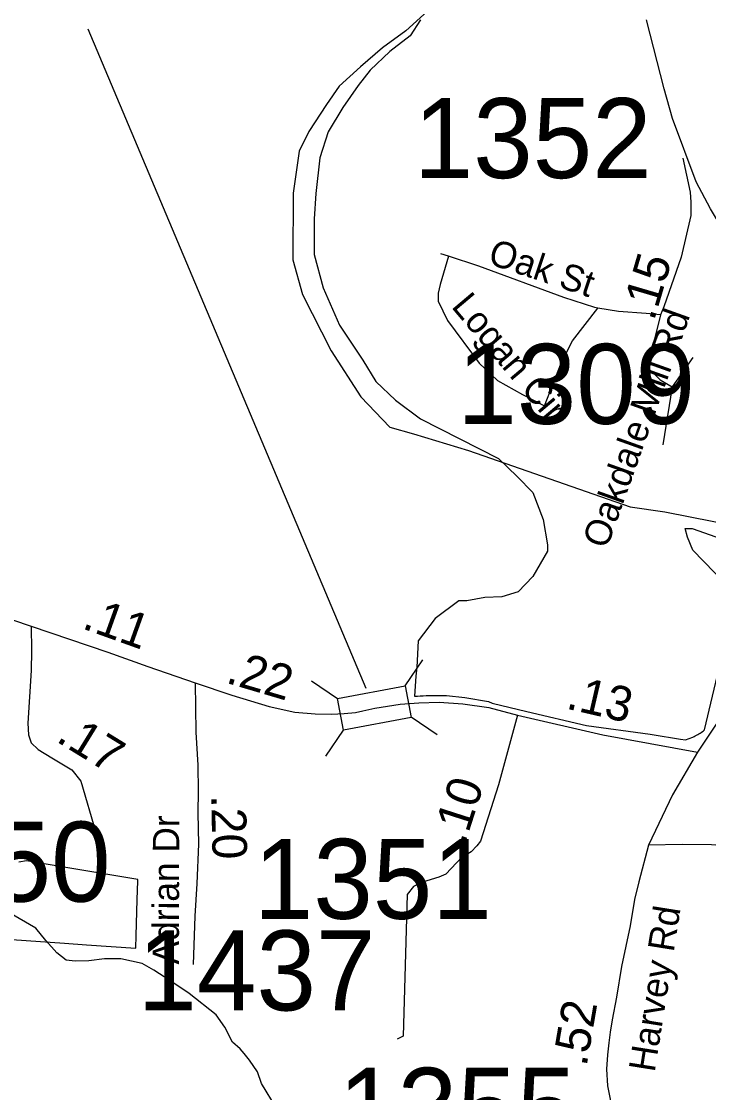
# Model space of a CAD drawing. Extents: x 1662474 to 1856135, y 779280 to 917889.
# Drawn here: x 1723155 to 1725630, y 810656 to 814512 of the extents above; entities that cross this region are included whole.
import ezdxf

# ---------------------------------------------------------------- set-up
doc = ezdxf.new("R2010")
doc.units = 0
for name, color, linetype in [('Cogo Default Point CELL', 7, 'Continuous'), ('Exist Boundary Political City Limit New', 7, 'Continuous'), ('Exist Hydrographic Creek Single Shore', 7, 'Continuous'), ('Exist Hydrographic Misc Water Feature', 7, 'Continuous'), ('Exist Road Non-System Type 51', 7, 'Continuous'), ('Exist Road Non-System Type 51 Label', 7, 'Continuous'), ('Exist Road Secondary Mileage Tenths English Label', 7, 'Continuous'), ('Exist Road Secondary Structure Standard Bridge CELL', 7, 'Continuous'), ('Exist Road Secondary Structure Standard Bridge Number Label', 7, 'Continuous'), ('Exist Road Secondary Type 41 Attributed', 7, 'Continuous'), ('Exist Road Secondary Type 51 Attributed', 7, 'Continuous'), ('Exist Road Secondary Type 51 Label', 7, 'Continuous'), ('Map Preparation Boundary City Limit Buffer Line', 7, 'Continuous'), ('Prop DGN Element Guardrail', 7, 'Continuous')]:
    doc.layers.add(name, color=color, linetype=linetype)

msp = doc.modelspace()

# ---------------------------------------------------------------- linework, layer by layer
at = {"layer": 'Exist Boundary Political City Limit New'}
for points in [[(1724592.6, 814518.5), (1724554.6, 814460), (1724481.5, 814404.4), (1724411.2, 814337.2), (1724367.4, 814281.6), (1724311.9, 814202.6), (1724259.1, 814114.8), (1724229.9, 814021.2), (1724215.2, 813892.5), (1724209.5, 813801.8), (1724209.5, 813673.1), (1724241.6, 813553.2), (1724300.1, 813418.6), (1724385, 813292.9), (1724431.8, 813216.8), (1724502, 813149.5), (1724592.6, 813082.2), (1724873.5, 812938.9), (1724940.8, 812874.6), (1724996.4, 812816.1), (1725034.4, 812719.5), (1725049, 812628.8), (1725049, 812605.4), (1724996.4, 812514.8), (1724943.6, 812459.2), (1724885.1, 812441.6), (1724823.8, 812438.7), (1724759.4, 812427), (1724730.1, 812427), (1724645.2, 812362.6), (1724583.4, 812282.5), (1724578.4, 812188.4), (1724575.9, 812156), (1724570.1, 812083.2), (1724580.8, 812083.9), (1724591.2, 812084.5), (1724601.8, 812085), (1724612.4, 812085.4), (1724622.9, 812085.8), (1724633.4, 812086), (1724644, 812086.2), (1724654.5, 812086.2), (1724665.1, 812086.2), (1724675.6, 812086.2), (1724686.1, 812086), (1724751.9, 812079), (1724837.5, 812063.7), (1724850, 812058.2), (1724975.2, 812027.7), (1725189.8, 811978), (1725419.4, 811946.4), (1725426.9, 811945), (1725528.2, 811929.2), (1725547, 811926.2), (1725573, 811935.4), (1725577.5, 811937.8), (1725581.9, 811940.2), (1725586.2, 811942.6), (1725589.1, 811944.4), (1725590.5, 811945.2), (1725594.8, 811947.8), (1725599, 811950.5), (1725603.1, 811953.2), (1725607.4, 811956), (1725611.4, 811958.9), (1725615.5, 811961.9), (1725730.1, 812446.8), (1725573.2, 812608.6), (1725553.8, 812655.5), (1725545.6, 812687.3), (1725570.4, 812686.8), (1725697.1, 812642.6)], [(1723119.9, 811207.4), (1723309.5, 811193.8), (1723388.9, 811188.1), (1723566.8, 811176.6), (1723568.1, 811221.5), (1723572, 811350.2), (1723574.1, 811419.2), (1723574.2, 811423.4), (1723351.4, 811461.1), (1723173.2, 811491.1), (1723145.4, 811485.4)]]:
    msp.add_lwpolyline(points, dxfattribs=at)
at = {"layer": 'Exist Hydrographic Creek Single Shore'}
for points in [[(1724630.8, 814561.6), (1724539.9, 814478.2), (1724455.1, 814417.2), (1724376.1, 814348.5), (1724299.5, 814279.2), (1724253.9, 814213.1), (1724190.4, 814115.7), (1724154.9, 814045.4), (1724133.1, 813893.9), (1724132.9, 813654.6)], [(1724132.9, 813654.6), (1724167, 813529.9), (1724270.6, 813327.2), (1724377.8, 813160.9), (1724481.4, 813051.4), (1724567.2, 813028.1), (1724764.6, 812968.2), (1725347.2, 812765.6), (1725471.9, 812747.2), (1725734.4, 812695.2)]]:
    msp.add_lwpolyline(points, dxfattribs=at)
at = {"layer": 'Exist Hydrographic Misc Water Feature'}
for points in [[(1723915.5, 810837.9), (1723888, 810892.1), (1723856.5, 810936.4), (1723759.3, 811013.3), (1723689.5, 811060), (1723631.9, 811096.6), (1723590.1, 811121), (1723512.4, 811137.8), (1723454.1, 811138.3), (1723398.2, 811130.9), (1723348.1, 811129.3), (1723316.1, 811133.6), (1723282.3, 811159.9), (1723242.7, 811204.3), (1723207.1, 811248.7), (1723034, 811348.4)], [(1724073.2, 810600.3), (1724020.1, 810688.8), (1724004.5, 810731), (1723976.8, 810773.2), (1723957.1, 810797.4), (1723943.2, 810813.6), (1723915.5, 810837.9)]]:
    msp.add_lwpolyline(points, dxfattribs=at)
at = {"layer": 'Exist Road Non-System Type 51'}
for p, q in [((1724693.1, 813667.7), (1724665.4, 813676.4)), ((1725572.6, 813302.9), (1725498.9, 813197.1)), ((1725498.9, 813197.1), (1725464.9, 812988.4))]:
    msp.add_line(p, q, dxfattribs=at)
for points in [[(1725537.5, 814020.2), (1725563.5, 813897.9), (1725566.1, 813861.4), (1725565.9, 813835.7), (1725565.9, 813813.4), (1725530.8, 813664), (1725468, 813484.8), (1725456.1, 813455.9)], [(1724693.1, 813667.7), (1724663.2, 813565.4), (1724655.6, 813534.1), (1724655.9, 813504.9), (1724689.2, 813436.4), (1724802.9, 813282.1), (1724869.1, 813219.7), (1724959.4, 813169.2), (1725038.6, 813128.6), (1725098.4, 813281.9), (1725139.9, 813362.9), (1725231, 813480.8)], [(1725231, 813480.8), (1725220.5, 813482.9), (1725108.4, 813519.1), (1724801.9, 813630.9), (1724693.1, 813667.7)], [(1725456.1, 813455.9), (1725405, 813461.4), (1725305.2, 813468.4), (1725231, 813480.8)], [(1725456.1, 813455.9), (1725410.2, 813266.4), (1725455.9, 813222), (1725498.9, 813197.1)], [(1726251.4, 811092.9), (1726240.2, 811170.9), (1726226.5, 811209.3), (1726206.9, 811245.4), (1726184.9, 811279.7), (1726140.4, 811333.1), (1726114.9, 811356), (1726092, 811374.5), (1726039.3, 811411.3), (1725984.9, 811449.2), (1725959.3, 811466.5), (1725931.7, 811482.8), (1725867.3, 811510.4), (1725839.2, 811518.5), (1725790.9, 811531.6), (1725733.7, 811541.3), (1725640, 811548.1), (1725534, 811549), (1725413.3, 811547.7)], [(1724762, 811525.7), (1724683.8, 811442.8), (1724658, 811431.8), (1724599.5, 811413.4), (1724566.9, 811398.7), (1724544.4, 811369.2), (1724529.9, 810859.9), (1724507.9, 810849.1)]]:
    msp.add_lwpolyline(points, dxfattribs=at)
at = {"layer": 'Exist Road Secondary Structure Standard Bridge CELL'}
for p, q in [((1724537.2, 812120.2), (1724601, 812213.7)), ((1724200, 812138.5), (1724293.5, 812074.8)), ((1724558.2, 812009), (1724651.7, 811945.2)), ((1724251.2, 811867.5), (1724315, 811961))]:
    msp.add_line(p, q, dxfattribs=at)
msp.add_lwpolyline([(1724293.5, 812074.8), (1724537.1, 812120.7), (1724558.6, 812007), (1724315, 811961)], close=True, dxfattribs=at)
at = {"layer": 'Exist Road Secondary Structure Standard Bridge Number Label'}
msp.add_line((1724396.9, 812110.6), (1723395.2, 814484.8), dxfattribs=at)
at = {"layer": 'Exist Road Secondary Type 41 Attributed'}
for points in [[(1723189.7, 812334.9), (1723191.3, 812246.9), (1723189.5, 812175.4), (1723178.5, 811986.6), (1723180.3, 811944.4), (1723189.5, 811915.1), (1723215.2, 811891.2), (1723264.7, 811861.9), (1723336.2, 811817.9), (1723369.2, 811777.6), (1723422.3, 811592.9)], [(1724941.1, 812015), (1724872.8, 811764.3), (1724807.9, 811561.8), (1724794.8, 811545), (1724774.3, 811523.4), (1724762.9, 811515.5)]]:
    msp.add_lwpolyline(points, dxfattribs=at)
at = {"layer": 'Exist Road Secondary Type 51 Attributed'}
for points in [[(1726304.8, 812895.7), (1725822.9, 813549.5), (1725750.4, 813653.2), (1725698.6, 813733.7), (1725636, 813837.4), (1725585.5, 813935.5), (1725500.1, 814162.8), (1725469.7, 814269.2), (1725406.1, 814517.6)], [(1720784, 812571.2), (1721318.1, 812605.7), (1721436.1, 812623), (1721542.6, 812648.9), (1721722.5, 812706.7), (1721836, 812735.6), (1721909.9, 812738.3), (1722052.4, 812702.8), (1722501.5, 812568.7), (1723189.7, 812334.9)], [(1726051.9, 812536.4), (1725973.1, 812404.1), (1725819.1, 812215.5), (1725678.5, 812014.9), (1725590, 811882.1)], [(1723189.7, 812334.9), (1723466.5, 812241.4), (1723609.6, 812190.1), (1723780.9, 812131)], [(1723780.9, 812131), (1723782.9, 811954.2), (1723790.7, 811834.7), (1723791, 811740.9), (1723790.4, 811663.1), (1723792.8, 811550.3), (1723786.3, 811409.2), (1723779.6, 811291.9), (1723773.8, 811117.7)], [(1723780.9, 812131), (1723912.3, 812086.6), (1724046.8, 812045.9), (1724139.4, 812026.1), (1724213, 812020.4), (1724272.1, 812018.9), (1724316.8, 812021.1), (1724357.8, 812024.7), (1724384.5, 812030.5), (1724427.7, 812039.8)], [(1724427.7, 812039.8), (1724518.4, 812055), (1724586.1, 812060), (1724659.6, 812061.5), (1724745.1, 812056.4), (1724838.7, 812042.7), (1724941.1, 812015)], [(1724941.1, 812015), (1725248.4, 811943.9), (1725590, 811882.1)], [(1725590, 811882.1), (1725499.5, 811728.1), (1725413.3, 811547.7), (1725377.9, 811414.6), (1725363.3, 811351.4), (1725347.5, 811256.7), (1725316.6, 811110.9), (1725297.8, 811000.3), (1725282.8, 810918.5), (1725275, 810873.5), (1725270.4, 810835.6), (1725265.4, 810792.2), (1725262, 810740.9), (1725265.6, 810680.5), (1725285.4, 810583.9)]]:
    msp.add_lwpolyline(points, dxfattribs=at)
at = {"layer": 'Map Preparation Boundary City Limit Buffer Line'}
for points in [[(1724592.6, 814518.5), (1724554.6, 814460), (1724481.5, 814404.4), (1724411.2, 814337.2), (1724367.4, 814281.6), (1724311.9, 814202.6), (1724259.1, 814114.8), (1724229.9, 814021.2), (1724215.2, 813892.5), (1724209.5, 813801.8), (1724209.5, 813673.1), (1724241.6, 813553.2), (1724300.1, 813418.6), (1724385, 813292.9), (1724431.8, 813216.8), (1724502, 813149.5), (1724592.6, 813082.2), (1724873.5, 812938.9), (1724940.8, 812874.6), (1724996.4, 812816.1), (1725034.4, 812719.5), (1725049, 812628.8), (1725049, 812605.4), (1724996.4, 812514.8), (1724943.6, 812459.2), (1724885.1, 812441.6), (1724823.8, 812438.7), (1724759.4, 812427), (1724730.1, 812427), (1724645.2, 812362.6), (1724583.4, 812282.5), (1724578.4, 812188.4), (1724575.9, 812156), (1724570.1, 812083.2), (1724580.8, 812083.9), (1724591.2, 812084.5), (1724601.8, 812085), (1724612.4, 812085.4), (1724622.9, 812085.8), (1724633.4, 812086), (1724644, 812086.2), (1724654.5, 812086.2), (1724665.1, 812086.2), (1724675.6, 812086.2), (1724686.1, 812086), (1724751.9, 812079), (1724837.5, 812063.7), (1724850, 812058.2), (1724975.2, 812027.7), (1725189.8, 811978), (1725419.4, 811946.4), (1725426.9, 811945), (1725528.2, 811929.2), (1725547, 811926.2), (1725573, 811935.4), (1725577.5, 811937.8), (1725581.9, 811940.2), (1725586.2, 811942.6), (1725589.1, 811944.4), (1725590.5, 811945.2), (1725594.8, 811947.8), (1725599, 811950.5), (1725603.1, 811953.2), (1725607.4, 811956), (1725611.4, 811958.9), (1725615.5, 811961.9), (1725730.1, 812446.8), (1725573.2, 812608.6), (1725553.8, 812655.5), (1725545.6, 812687.3), (1725570.4, 812686.8), (1725697.1, 812642.6)], [(1723119.9, 811207.4), (1723309.5, 811193.8), (1723388.9, 811188.1), (1723566.8, 811176.6), (1723568.1, 811221.5), (1723572, 811350.2), (1723574.1, 811419.2), (1723574.2, 811423.4), (1723351.4, 811461.1), (1723173.2, 811491.1), (1723145.4, 811485.4)]]:
    msp.add_lwpolyline(points, dxfattribs=at)

# ---------------------------------------------------------------- texts
at = {"layer": 'Cogo Default Point CELL'}
for s, p in [('1352', (1724567.9, 813948.5)), ('1309', (1724724.7, 813063.6)), ('1350', (1722619.4, 811343.8)), ('1351', (1723992, 811281.9)), ('1437', (1723573.1, 810952.2)), ('1355', (1724296.5, 810457.7))]:
    msp.add_text(s, height=288, dxfattribs=at).set_placement(p)
at = {"layer": 'Exist Road Non-System Type 51 Label'}
for s, rotation, p in [('Oak St', 341.5603, (1724830.7, 813641.8)), ('Logan Cir', 310.1288, (1724700.3, 813485.3))]:
    msp.add_text(s, height=95, rotation=rotation, dxfattribs=at).set_placement(p)
at = {"layer": 'Exist Road Secondary Mileage Tenths English Label'}
for s, rotation, p in [('.15', 73.6175, (1725432.7, 813431.2)), ('.11', 340.2624, (1723369.3, 812328.6)), ('.10', 72.2295, (1724750.5, 811544.2)), ('.20', 271.2665, (1723838.2, 811726.9))]:
    msp.add_text(s, height=125, rotation=rotation, dxfattribs=at).set_placement(p)
at = {"layer": 'Exist Road Secondary Type 51 Label'}
for s, rotation, p in [('Oakdale Mill Rd', 70.3566, (1725263, 812610.5)), ('Adrian Dr', 89.8324, (1723721.9, 811117.6)), ('Harvey Rd', 81.0033, (1725435.4, 810727.3))]:
    msp.add_text(s, height=95, rotation=rotation, dxfattribs=at).set_placement(p)
at = {"layer": 'Prop DGN Element Guardrail'}
for s, rotation, p in [('.22', 343.5384, (1723887.2, 812132.7)), ('.13', 346.9635, (1725112.6, 812039.5)), ('.17', 328.405, (1723275.8, 811922.8)), ('.52', 80.2262, (1725189.9, 810747.7))]:
    msp.add_text(s, height=125, rotation=rotation, dxfattribs=at).set_placement(p)

doc.saveas('drawing.dxf')
